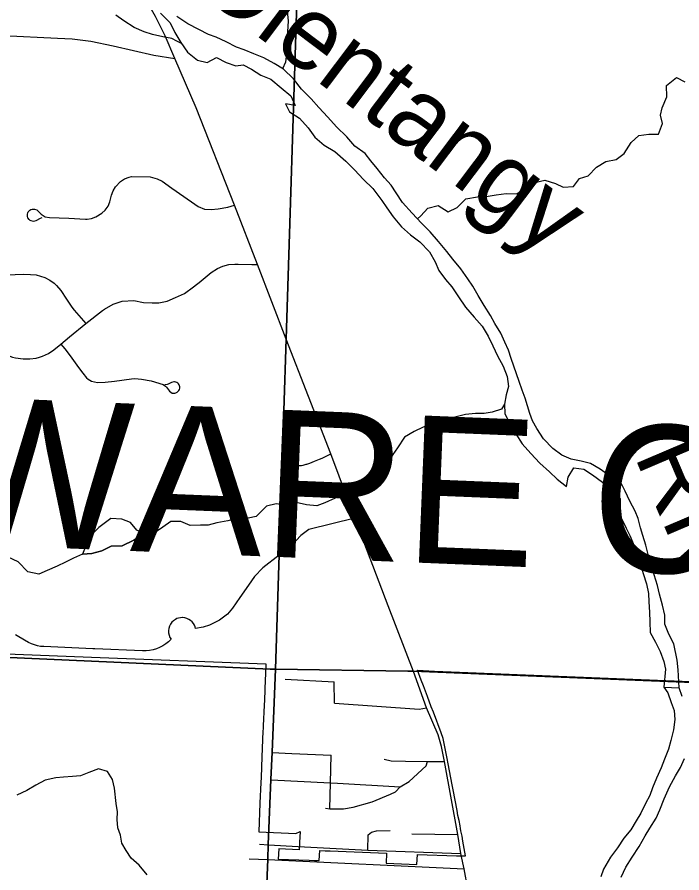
# Model space of a CAD drawing. Extents: x 114843 to 284848, y 317643 to 566895.
# Drawn here: x 192779 to 197297, y 449404 to 455216 of the extents above; entities that cross this region are included whole.
import ezdxf

# ---------------------------------------------------------------- set-up
doc = ezdxf.new("R2010")
doc.units = 0
for name, color, linetype in [('GM_X_City_Street', 7, 'Continuous'), ('GM_X_Corporation', 7, 'Continuous'), ('GM_X_County', 7, 'Continuous'), ('GM_X_County_Text', 7, 'Continuous'), ('GM_X_Major_River', 7, 'Continuous'), ('GM_X_Major_River_Text', 7, 'Continuous'), ('GM_X_Minor_Lake', 7, 'Continuous'), ('GM_X_Minor_River', 7, 'Continuous'), ('GM_X_State_Route', 7, 'Continuous'), ('GM_X_Township', 7, 'Continuous'), ('GM_X_Township_Road', 7, 'Continuous')]:
    doc.layers.add(name, color=color, linetype=linetype)

msp = doc.modelspace()

# ---------------------------------------------------------------- linework, layer by layer
at = {"layer": 'GM_X_City_Street'}
msp.add_lwpolyline([(194355.9, 449500.3), (194483.4, 449494.9), (195816.7, 449432)], dxfattribs=at)
at = {"layer": 'GM_X_Corporation'}
msp.add_lwpolyline([(191841.3, 450925.2), (193283.9, 450869), (194469.4, 450822.9), (194466.7, 450752.3), (194465.2, 450717.8), (194459.6, 450577.4), (194457.5, 450543.5), (194452.2, 450401.9), (194451.2, 450384.6), (194450.2, 450367.2), (194443.2, 450193.1), (194437.5, 450052.1), (194435.7, 450018.8), (194429.8, 449878.6), (194421.6, 449683.7), (194673.3, 449672.5), (194702, 449685.2), (194698.8, 449610.5), (194698.3, 449598.1), (194696.9, 449561.5), (194557, 449567.1), (194554, 449498.1), (194763.1, 449489.9), (194799.1, 449488.6), (194832.8, 449487.4), (194835.9, 449556), (194872.7, 449554.6), (194906.4, 449553.2), (195290.5, 449538), (195288, 449469.2), (195496.6, 449460.9), (195499.3, 449529.7), (195765, 449519.1), (195827.1, 449519.9), (195809, 449619.2), (195802.5, 449653.4), (195795.5, 449689.4), (195792.4, 449705.9), (195790.4, 449723.3), (195782.1, 449759), (195775.2, 449794.7), (195769.5, 449828.9), (195742.2, 449969), (195735.5, 450003), (195708.9, 450145), (195701.9, 450181), (195675.2, 450317.5), (195660.7, 450354.5), (195608.1, 450496), (195593.6, 450532.4), (195567.7, 450601.9), (195540.6, 450674.8), (195525.8, 450712.9), (195500.3, 450780.8), (195615.4, 450774.6), (195784.7, 450767.8), (197243.8, 450708.4), (198285.6, 450665.2)], dxfattribs=at)
at = {"layer": 'GM_X_County'}
for points in [[(178654.1, 451485.6), (180912.9, 451416.4), (180983.3, 451413.1), (184719.1, 451230.2), (185831.4, 451190.3), (187073.4, 451122.5), (187658.9, 451091.3), (189135.1, 451027), (194498.6, 450788.7), (194534.6, 450787.1), (195435.4, 450774.5), (195471.5, 450774), (201222.4, 450541)], [(201222.4, 450541), (195471.5, 450774), (195435.4, 450774.5), (194534.6, 450787.1), (194498.6, 450788.7), (189135.1, 451027), (187658.9, 451091.3), (187073.4, 451122.5), (185831.4, 451190.3), (184719.1, 451230.2), (180983.3, 451413.1), (180912.9, 451416.4), (178654.1, 451485.6)]]:
    msp.add_lwpolyline(points, dxfattribs=at)
at = {"layer": 'GM_X_Major_River'}
msp.add_line((197174.5, 450665.4), (197279, 450660.7), dxfattribs=at)
for points in [[(193754.6, 455242.7), (193818.6, 455176.7), (193850.7, 455110.5), (193892.7, 455042.4), (193936.7, 454976.4), (194004.8, 454924.3), (194070.7, 454906.3), (194134.6, 454940.4), (194200.6, 454906.3), (194266.6, 454884.3), (194316.6, 454890.4), (194372.6, 454862.3), (194434.6, 454820.3), (194504.5, 454794.3), (194572.6, 454734.2), (194638.6, 454680.1), (194668.6, 454616), (194602.7, 454626), (194630.7, 454571.9), (194698.7, 454529.9), (194756.7, 454463.8), (194802.8, 454399.7), (194866.8, 454345.6), (194938.8, 454303.6), (195012.8, 454237.5), (195072.8, 454177.5), (195132.9, 454113.4), (195196.9, 454051.3), (195256.9, 453971.2), (195290.9, 453921.1), (195335, 453859), (195391, 453790.9), (195453, 453736.9), (195515.1, 453688.8), (195581.1, 453620.7), (195619.1, 453554.6), (195645.2, 453494.5), (195689.2, 453434.4), (195733.2, 453384.4), (195779.3, 453316.3), (195825.3, 453246.2), (195885.4, 453178.1), (195939.4, 453118), (195979.4, 453049.9), (196011.5, 452983.8), (196043.5, 452915.7), (196081.6, 452845.6), (196109.6, 452775.5), (196117.7, 452707.4), (196101.8, 452651.3), (196091.9, 452587.2), (196093.9, 452521.1), (196130, 452453), (196168, 452384.9), (196212.1, 452318.8), (196270.1, 452252.7), (196332.1, 452186.6), (196396.1, 452128.5), (196448.2, 452078.5), (196512.2, 452028.4), (196524.1, 452092.5), (196562, 452154.6), (196630, 452146.7), (196690, 452106.6), (196758, 452056.5), (196828, 452000.5), (196878, 451946.4), (196876.1, 451884.3), (196884.2, 451816.2), (196918.2, 451746.1), (196942.2, 451696), (196972.3, 451625.9), (196994.4, 451561.8), (197016.4, 451491.7), (197032.5, 451437.6), (197056.5, 451367.5), (197068.6, 451301.4), (197072.6, 451245.3), (197076.7, 451175.2), (197078.8, 451109.1)], [(195320.8, 454073.4), (195276.7, 454123.4), (195226.7, 454187.5), (195182.7, 454239.6), (195144.6, 454289.7), (195074.6, 454339.7), (195020.6, 454401.8), (194948.6, 454469.9), (194890.6, 454536), (194828.5, 454602.1), (194776.5, 454660.2), (194712.5, 454726.2), (194656.4, 454796.3), (194590.4, 454862.4), (194526.4, 454900.5), (194456.4, 454938.5), (194388.4, 454966.5), (194322.5, 454992.5), (194270.5, 455012.5), (194200.5, 455046.6), (194132.5, 455078.6), (194080.5, 455098.6), (194014.5, 455130.7), (193940.5, 455170.7), (193864.5, 455220.7)], [(197279, 450660.7), (197271, 450782.6), (197265, 450848.7), (197242.8, 450958.9), (197208.8, 451025), (197180.7, 451093.1), (197180.7, 451155.2), (197164.6, 451223.3), (197144.5, 451297.4), (197130.5, 451355.5), (197108.4, 451427.6), (197088.4, 451493.7), (197068.3, 451565.9), (197052.2, 451630), (197032.2, 451696.1), (197016.1, 451748.1), (197000.1, 451810.2), (196980, 451860.3), (196942, 451928.4), (196911.9, 451996.5), (196873.9, 452068.6), (196811.9, 452096.7), (196741.9, 452146.7), (196675.9, 452184.7), (196611.9, 452200.7), (196544, 452212.7), (196480, 452240.8), (196420, 452286.8), (196355.9, 452352.9), (196309.9, 452421), (196281.8, 452473.1), (196263.8, 452523.1), (196231.7, 452627.3), (196211.7, 452683.4), (196191.6, 452741.5), (196171.6, 452793.6), (196155.5, 452845.6), (196137.5, 452897.7), (196117.4, 452953.8), (196093.4, 453007.9), (196065.3, 453070), (196025.3, 453136.1), (195995.3, 453190.2), (195953.2, 453258.3), (195911.2, 453324.4), (195875.1, 453388.4), (195841.1, 453438.5), (195795.1, 453506.6), (195741, 453572.7), (195699, 453622.8), (195643, 453690.9), (195586.9, 453757), (195526.9, 453817), (195462.9, 453885.1), (195398.8, 453957.2), (195354.8, 454023.3), (195320.8, 454073.4)], [(197078.8, 451109.1), (197080.9, 451037), (197116.9, 450970.9), (197149, 450906.8), (197173, 450838.7), (197185.1, 450786.6), (197174.5, 450665.4)], [(197174.5, 450665.4), (197201.1, 450626.7), (197222.8, 450562.3), (197243.5, 450508.1), (197248.8, 450444.9), (197238.7, 450374.8), (197222.5, 450302.6), (197206.4, 450244.4), (197178.2, 450176.3), (197156.1, 450118.2), (197123.9, 450048), (197097.8, 449981.9), (197079.7, 449929.8), (197049.5, 449875.6), (197017.4, 449809.5), (196985.3, 449757.4), (196949.1, 449697.3), (196903, 449641.2), (196858.8, 449575.1), (196810.6, 449511), (196764.4, 449428.8), (196746.3, 449376.7)], [(197298, 450601), (197279, 450660.7)], [(196884.4, 449374.5), (196916.6, 449442.6), (196958.7, 449510.8), (197006.9, 449582.9), (197047.1, 449655), (197079.2, 449707.1), (197121.4, 449775.3), (197145.5, 449833.4), (197175.7, 449907.6), (197211.9, 449989.7), (197254.1, 450063.9), (197286.2, 450120), (197314.3, 450182.1)]]:
    msp.add_lwpolyline(points, dxfattribs=at)
at = {"layer": 'GM_X_Minor_Lake'}
for points in [[(193640.8, 451706.1), (193592.7, 451731.8), (193550.3, 451783.6), (193490.2, 451807.2), (193416.2, 451810.7), (193334.7, 451750.1), (193271.3, 451685.5), (193224.2, 451569)], [(193224.2, 451569), (193288.1, 451573.4), (193355.9, 451591.9), (193419.6, 451622.4), (193493.6, 451624.9), (193573.2, 451663.5), (193640.8, 451706.1)]]:
    msp.add_lwpolyline(points, dxfattribs=at)
at = {"layer": 'GM_X_Minor_River'}
for points in [[(194585.2, 454865.5), (194605.3, 454912.4), (194614.7, 454980.6), (194618.3, 455040.7), (194619.7, 455118.9), (194623.2, 455187), (194616.6, 455257.1)], [(193896.1, 455037.4), (193865.9, 455053.1), (193830.7, 455069.4), (193768.7, 455081), (193698.6, 455096.6), (193642.5, 455116.2), (193574.3, 455145.8), (193504, 455191.4), (193449.8, 455229.1)], [(195499, 453846.7), (195522.6, 453866.8), (195570.2, 453917.2), (195640, 453935.7), (195708.3, 453894.1), (195770, 453922.6), (195829.5, 453981.1), (195907.3, 453995.7), (195967.2, 453998.1), (196035.1, 454008.6), (196103, 454017), (196174.9, 454015.5), (196242.5, 454064.1), (196296.3, 454092.5), (196366.1, 454109), (196438.2, 454085.5), (196490.3, 454061.8), (196560.2, 454066.3), (196601.8, 454120.6), (196659.6, 454137.1), (196717.1, 454195.6), (196780.8, 454234.1), (196850.6, 454248.6), (196904.3, 454289), (196951.6, 454363.5), (197003.2, 454411.9), (197071.1, 454420.4), (197137, 454420.9), (197164.5, 454493.2), (197152, 454549.2), (197161.7, 454599.3), (197195.1, 454673.7), (197192.4, 454751.8), (197260, 454804.4), (197316.2, 454776.7)], [(196091.9, 452587.2), (196070.3, 452554.2), (196006.5, 452533.7), (195952.6, 452523.3), (195894.7, 452522.9), (195826.8, 452516.4), (195753, 452499.9), (195693.2, 452477.5), (195611.4, 452454.9), (195537.7, 452430.3), (195478, 452401.8), (195412.3, 452363.3), (195364.9, 452290.9), (195315.5, 452222.4), (195283.9, 452170.1), (195218.4, 452107.5), (195146.9, 452054.9), (195071.3, 452008.4), (195015.6, 451973.9), (194939.9, 451949.4), (194870.2, 451916.8), (194816.4, 451896.4), (194746.4, 451903.9), (194676.3, 451919.5), (194622.5, 451899.1), (194540.5, 451910.5), (194474.7, 451894.1), (194403.3, 451825.5), (194349.4, 451813.1), (194283.5, 451814.6), (194211.7, 451796.1), (194135.8, 451781.6), (194078, 451765.1), (194026.1, 451764.8), (193956.1, 451762.3), (193892, 451789.9), (193824, 451791.4), (193770.3, 451753), (193704.8, 451706.5), (193640.8, 451706.1), (193573.2, 451663.5), (193493.6, 451624.9), (193419.6, 451622.4), (193355.9, 451591.9), (193288.1, 451573.4), (193224.2, 451569), (193162.5, 451540.5), (193108.7, 451514.1), (193051, 451487.7), (192983.3, 451457.1), (192927.5, 451432.7), (192853.4, 451448.2), (192787, 451515.9), (192718.8, 451547.5)], [(193664.2, 449392.1), (193608.2, 449456.2), (193554.1, 449504.3), (193520.1, 449556.4), (193492, 449606.4), (193481.9, 449660.6), (193463.9, 449710.6), (193459.8, 449766.8), (193461.7, 449818.9), (193453.6, 449875), (193441.5, 449979.2), (193427.4, 450039.3), (193393.3, 450093.4), (193331.4, 450111.4), (193267.5, 450085.3), (193209.5, 450063.2), (193155.6, 450059.2), (193093.7, 450055.2), (193041.7, 450049.1), (192969.8, 450033), (192905.9, 450001), (192846.1, 449964.8), (192778.2, 449932.7)]]:
    msp.add_lwpolyline(points, dxfattribs=at)
at = {"layer": 'GM_X_State_Route'}
msp.add_line((195472.7, 450771.2), (195301.5, 451218.1), dxfattribs=at)
for points in [[(194413.5, 453536.6), (194256.6, 453938.5), (193997.1, 454600.6), (193851.8, 454935.4), (193784.4, 455088), (193719.3, 455218.9), (193633.9, 455374.6), (193588.1, 455487.4), (193535, 455666), (193406.9, 456163.7), (193320, 456528.5), (193261.6, 456871.8), (193236.6, 457055.3), (193231.2, 457091.9), (193208.1, 457326.4), (193183, 457874.7)], [(195301.5, 451218.1), (195073.3, 451813.9), (194911.4, 452249.3), (194607.9, 453029.1), (194413.5, 453536.6)], [(195797.3, 449525.1), (195795.1, 449536.1), (195773.3, 449665.2), (195682.9, 450160.3), (195662.2, 450263.4), (195640.8, 450341.4), (195562.2, 450525.9), (195472.7, 450771.2)], [(195871.7, 449154.5), (195842.8, 449296.8), (195816.7, 449432), (195797.3, 449525.1)]]:
    msp.add_lwpolyline(points, dxfattribs=at)
at = {"layer": 'GM_X_Township'}
for points in [[(195790.6, 481387.8), (195626.9, 478683.1), (195326.5, 471858.6), (195040.1, 464746.1), (194758, 457741.5), (194606.7, 453032), (194559.6, 451565), (194534.6, 450787.1), (194498.6, 450788.7), (189135.1, 451027), (187658.9, 451091.3), (187073.4, 451122.5), (185831.4, 451190.3), (184719.1, 451230.2), (180983.3, 451413.1), (180912.9, 451416.4), (178654.1, 451485.6)], [(208270.3, 450184.3), (205235.4, 450348.1), (204728, 450383.9), (204379.6, 450401.5), (203709.9, 450431.8), (203099.8, 450461.2), (203024.2, 450463.5), (202793.3, 450474), (202771.4, 450475), (202630.5, 450478.8), (202311.5, 450492.1), (202057.5, 450500.7), (201467.3, 450530.3), (201222.4, 450541), (195471.5, 450774), (195435.4, 450774.5), (194534.6, 450787.1), (194559.6, 451565), (194606.7, 453032), (194758, 457741.5)], [(189135.1, 451027), (194498.6, 450788.7), (194534.6, 450787.1), (194511.8, 450224.5), (194504.2, 450039), (194486.3, 449598.1), (194482.2, 449497.8), (194461.8, 448996.2), (194403.7, 447568.9), (194389.7, 447224.2), (194373.4, 446823), (194359.2, 446473.8), (194345.2, 446123.5), (194329.3, 445740), (194228.4, 443260.6), (194214.5, 442918.4), (194209.7, 442311.9), (194198, 441984.3), (194183.2, 441641.9), (194180, 441569.9), (194144.4, 441195.1), (194133, 439726.4), (194024.7, 438253), (194028.9, 437615.8)], [(194461.8, 448996.2), (194482.2, 449497.8), (194486.3, 449598.1), (194504.2, 450039), (194511.8, 450224.5), (194534.6, 450787.1), (195435.4, 450774.5), (195471.5, 450774), (201222.4, 450541)]]:
    msp.add_lwpolyline(points, dxfattribs=at)
at = {"layer": 'GM_X_Township_Road'}
for p, q in [((194601.3, 450720.3), (194933.1, 450702.4)), ((194936.7, 450556.1), (194933.1, 450702.4)), ((194513, 450221.7), (194646.7, 450215.4)), ((194646.7, 450215.4), (194914.1, 450202.7)), ((194956.3, 450012.9), (195383, 449988.6)), ((195461, 449669.8), (195773.3, 449665.2)), ((194688.1, 449584), (195163.3, 449557.6)), ((195163.3, 449557.6), (195795.1, 449536.1))]:
    msp.add_line(p, q, dxfattribs=at)
for points in [[(189949.1, 454182.2), (190371.3, 454943.4), (190430.3, 455053.7), (190504.5, 455136), (190554, 455180.8), (190608.8, 455190.5), (191359.4, 455153.8), (192538.3, 455079.6), (192685.7, 455091.3), (193053, 455072.6), (193152.8, 455067.4), (193280.4, 455051.9), (193432.2, 455021.5), (193707.8, 454957.3), (193851.8, 454935.4)], [(192946.6, 453853.2), (192935.7, 453848.5), (192906.1, 453831.1), (192891.1, 453828.2), (192875, 453831.2), (192867.7, 453835), (192861.3, 453840.1), (192852.1, 453853.5), (192849.5, 453861.3), (192849.2, 453877.6), (192851.4, 453885.5), (192855.1, 453892.8), (192866.3, 453904.7), (192873.4, 453908.8), (192881.2, 453911.4), (192889.3, 453912.4), (192897.5, 453911.9), (192912.8, 453906.2), (192931.6, 453888.2), (192943.4, 453877.2), (192956.2, 453867.4), (192969.9, 453858.9), (192999.6, 453855.9), (193131.5, 453849.7), (193244.2, 453843.6), (193255.7, 453843.6), (193285.5, 453847.9), (193313.8, 453858.4), (193355.2, 453883.4), (193378.6, 453905.5), (193397.2, 453931.9), (193410.3, 453961.4), (193421.2, 454005.5), (193431.4, 454035.2), (193447.2, 454062.6), (193481.5, 454098.9), (193509.5, 454117.1), (193540.4, 454129.7), (193556.6, 454133.6), (193683.9, 454132), (193731.6, 454118.5), (193765, 454100.6), (193830.9, 454054.3), (193964.8, 453960.5), (194010.1, 453929.2), (194053, 453912.2), (194099, 453909), (194145.2, 453914.3), (194210.8, 453925.1), (194256.6, 453938.5)], [(194030.9, 453425.6), (194097, 453481.8), (194142, 453509.3), (194178, 453524.6), (194218.3, 453535), (194259.6, 453539), (194280.4, 453538.6), (194373.6, 453535.2), (194413.5, 453536.6)], [(192338.6, 453298.1), (192370.2, 453352), (192388.6, 453376.9), (192401.8, 453391.3), (192431.6, 453416.6), (192448, 453427.3), (192483.1, 453444.5), (192522.7, 453456.3), (192558.5, 453459.8), (192653.9, 453464.1), (192820.3, 453468.9), (192870.3, 453467.8), (192909.8, 453464.5), (192966.9, 453448), (193002, 453429.6), (193030.8, 453408), (193047.5, 453392.7), (193077.5, 453358.8), (193115.3, 453300.2), (193151.1, 453246.8), (193166.6, 453226.6), (193245.5, 453135.5)], [(193360.6, 453223.3), (193372.9, 453232.7), (193432.3, 453265.9), (193494.3, 453287.1), (193572, 453290.2), (193638.6, 453276.9), (193697.3, 453275.6), (193743.1, 453276), (193800, 453287.6), (193855.1, 453312.2), (193917.1, 453339.4), (193978.1, 453383.9), (194027, 453422.2), (194030.9, 453425.6)], [(192366.9, 453186.5), (192411.7, 453164.6), (192478.3, 453117.2), (192519.7, 453082.4), (192601.4, 453003.7), (192652.3, 452956.4), (192688.4, 452932.4), (192707.7, 452922.5), (192748.2, 452907), (192769.2, 452901.6), (192820.9, 452894.5), (192865.4, 452894.4), (192909.6, 452900.5), (192931.3, 452906), (192952.5, 452912.9), (192973.1, 452921.4), (192993.1, 452931.3), (193028.7, 452955.6), (193076.7, 452994.1), (193136, 453045), (193245.5, 453135.5), (193360.6, 453223.3)], [(193076.7, 452994.1), (193103.8, 452963.5), (193140.5, 452916.1), (193196, 452836.6), (193225.2, 452797.1), (193251.1, 452765.1), (193261.9, 452756.4), (193286, 452742.9), (193326.5, 452733.8), (193377.3, 452735.5), (193441.5, 452744.3), (193556.2, 452760.2), (193579.4, 452760.7), (193625.6, 452757.1), (193689.6, 452745.2), (193772.1, 452720.1), (193788.2, 452710.1), (193794.8, 452703.2), (193807.1, 452684.8), (193814.9, 452676.1), (193823.8, 452668.5), (193833.7, 452662.1), (193842.5, 452661.2), (193850.8, 452662.1), (193858.8, 452664.6), (193866.2, 452668.6), (193872.7, 452673.9), (193878.1, 452680.3), (193882.1, 452687.6), (193884.8, 452695.5), (193885.1, 452704), (193883.7, 452711.6), (193880.8, 452718.7), (193876.4, 452725.1), (193870.9, 452730.5), (193864.3, 452734.6), (193857.1, 452737.3), (193849.4, 452738.5), (193845, 452738.4), (193827.6, 452734.2), (193806.6, 452722.6), (193798.3, 452719.8), (193783.7, 452718.7)], [(194608.5, 452408.6), (194612.2, 452398.2), (194619.5, 452357.3), (194623.4, 452326.5), (194623.9, 452309), (194623.1, 452296.8), (194624.4, 452275.7), (194626.2, 452252), (194626.4, 452245.7), (194628.1, 452234.2), (194631.3, 452223), (194636.1, 452212.4), (194642.2, 452202.5), (194649.7, 452193.5), (194658.3, 452185.6), (194660.9, 452183.7), (194670.3, 452178.3), (194680.4, 452174.3), (194690.9, 452171.8), (194701.7, 452170.9), (194712.5, 452171.6), (194723.1, 452173.9), (194744.1, 452179.1), (194749.2, 452180.2), (194769.6, 452186), (194799.3, 452200.9), (194833.6, 452214.8), (194853, 452221.3), (194879.9, 452233.3), (194884, 452235.6), (194898.6, 452242.5), (194911.4, 452249.3)], [(195073.3, 451813.9), (194760.9, 451735.7), (194707.7, 451695.7), (194641.5, 451624.2), (194560.8, 451562.1), (194449.2, 451476.3), (194392.8, 451416.2), (194352, 451359.1), (194292.9, 451273.3), (194242.3, 451201.9), (194209.2, 451160.5), (194154.1, 451120.3), (194087.3, 451086.3), (194043.1, 451073), (193992, 451064.2), (193988.7, 451075.9), (193983.8, 451087), (193977.6, 451097.4)], [(193977.6, 451097.4), (193968.5, 451108.6), (193957.8, 451118.2), (193945.7, 451126.1), (193932.6, 451132), (193918.7, 451135.8), (193904.4, 451137.5), (193900.3, 451137.5), (193888.6, 451136.7), (193877.1, 451134.4), (193865.9, 451130.7), (193855.3, 451125.5), (193842.4, 451116.8), (193831.2, 451106), (193821.8, 451093.4), (193814.8, 451079.5), (193810.1, 451064.6), (193808, 451049.2), (193808.5, 451033.6), (193811.6, 451018.3), (193817.2, 451003.7), (193825.2, 450990.3)], [(193825.2, 450990.3), (193807.8, 450974), (193789, 450959.4), (193769, 450946.6), (193747.8, 450935.7), (193725.7, 450926.9), (193702.9, 450920.1), (193679.6, 450915.4), (193655.9, 450912.9), (193630.4, 450912.7), (193307.7, 450926.1), (193305.4, 450926.2), (193295.9, 450926.6), (193294.7, 450926.6), (192961.1, 450940.5), (192939.5, 450942.4), (192918.2, 450946.3), (192897.4, 450952.3), (192877.2, 450960.1), (192857.8, 450969.9), (192792.3, 451006.7), (192768.2, 451020.3)], [(194936.7, 450556.1), (195511.3, 450516.2), (195562.2, 450525.9)], [(194904.1, 449840.2), (194908.9, 450015.6), (194914.1, 450202.7)], [(194875.8, 449842.8), (194904.1, 449840.2), (194928, 449840.1), (194998.3, 449839.9), (195061.8, 449851.7), (195192.4, 449886.7), (195317.5, 449938.2), (195349.9, 449954.4), (195383, 449988.6), (195442.8, 450025.8), (195558, 450132.4), (195568.9, 450160.3)], [(195274.4, 450176.5), (195322.2, 450165.7), (195419.4, 450163.6)], [(195419.4, 450163.6), (195568.9, 450160.3), (195682.9, 450160.3)], [(194505.4, 450036.2), (194908.9, 450015.6), (194956.3, 450012.9)], [(195163.3, 449557.6), (195165.9, 449661.7), (195186.7, 449680.1), (195221, 449688.8), (195315.1, 449692.3)], [(194425.9, 449598.6), (194487.5, 449595.2), (194688.1, 449584)]]:
    msp.add_lwpolyline(points, dxfattribs=at)

# ---------------------------------------------------------------- texts
at = {"layer": 'GM_X_County_Text'}
msp.add_text('DELAWARE COUNTY', height=1000.019, rotation=357.66957, dxfattribs=at).set_placement((188792.4, 451784.1))
at = {"layer": 'GM_X_Major_River_Text'}
for s, height, rotation, p in [('Olentangy', 500, 322.95564, (193969.8, 455417.6)), ('River', 499.98, 293.07595, (196970.5, 452239.3))]:
    msp.add_text(s, height=height, rotation=rotation, dxfattribs=at).set_placement(p)

doc.saveas('drawing.dxf')
